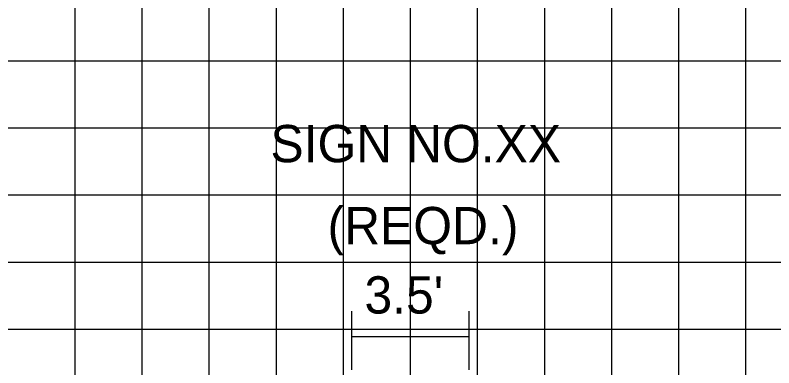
# Model space of a CAD drawing. Extents: x 2193008 to 2198143, y 1236112 to 1237864.
# Drawn here: x 2197716.75 to 2197739.37, y 1237183.96 to 1237194.46 of the extents above; entities that cross this region are included whole.
import ezdxf

# ---------------------------------------------------------------- set-up
doc = ezdxf.new("R2010")
doc.units = 0
for name, color, linetype in [('GSDIMS', 7, 'Continuous'), ('Level 55', 7, 'Continuous'), ('M-ROADS', 7, 'Continuous')]:
    doc.layers.add(name, color=color, linetype=linetype)

msp = doc.modelspace()

# ---------------------------------------------------------------- linework, layer by layer
at = {"layer": 'GSDIMS'}
for p, q in [((2197726.787, 1237183.9), (2197726.787, 1237185.642)), ((2197730.292, 1237183.9), (2197730.292, 1237185.642)), ((2197726.787, 1237184.884), (2197730.292, 1237184.884))]:
    msp.add_line(p, q, dxfattribs=at)
at = {"layer": 'M-ROADS'}
for p, q in [((2197718.54, 1237163.106), (2197718.54, 1237223.106)), ((2197720.54, 1237163.106), (2197720.54, 1237223.106)), ((2197722.54, 1237163.106), (2197722.54, 1237223.106)), ((2197724.54, 1237163.106), (2197724.54, 1237223.106)), ((2197726.54, 1237163.106), (2197726.54, 1237223.106)), ((2197728.54, 1237163.106), (2197728.54, 1237223.106)), ((2197730.54, 1237163.106), (2197730.54, 1237223.106)), ((2197732.54, 1237163.106), (2197732.54, 1237223.106)), ((2197734.54, 1237163.106), (2197734.54, 1237223.106)), ((2197736.54, 1237163.106), (2197736.54, 1237223.106)), ((2197738.54, 1237163.106), (2197738.54, 1237223.106)), ((2197698.54, 1237193.106), (2197828.54, 1237193.106)), ((2197698.54, 1237191.106), (2197828.54, 1237191.106)), ((2197698.54, 1237189.106), (2197828.54, 1237189.106)), ((2197698.54, 1237187.106), (2197828.54, 1237187.106)), ((2197698.54, 1237185.106), (2197828.54, 1237185.106))]:
    msp.add_line(p, q, dxfattribs=at)

# ---------------------------------------------------------------- texts
at = {"layer": 'Level 55'}
for s, p in [('SIGN NO.XX', (2197724.363, 1237190.081)), ('(REQD.)', (2197726.065, 1237187.638)), ("3.5'", (2197727.167, 1237185.572))]:
    msp.add_text(s, height=1.1105, dxfattribs=at).set_placement(p)

doc.saveas('drawing.dxf')
